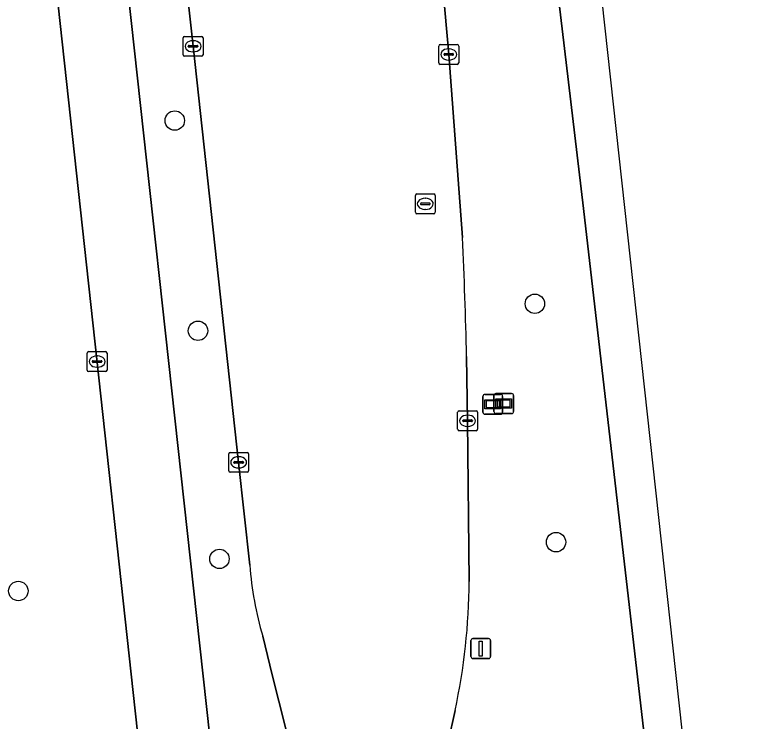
# Model space of a CAD drawing. Extents: x 160023 to 161302, y 384750 to 385707.
# Drawn here: x 161225.81 to 161263.05, y 385246.85 to 385282.4 of the extents above; entities that cross this region are included whole.
import ezdxf

# ---------------------------------------------------------------- set-up
doc = ezdxf.new("R2010")
doc.units = 0
for name, color, linetype in [('IMGEO_Berm_groen', 7, 'Continuous'), ('IMGEO_Boom', 7, 'Continuous'), ('IMGEO_Kolk', 7, 'Continuous'), ('IMGEO_Lichtmast', 7, 'Continuous'), ('IMGEO_OVBaan_gesloten', 7, 'Continuous'), ('IMGEO_Rijbaan_regionaal_gesloten', 7, 'Continuous'), ('IMGEO_Rioolput', 7, 'Continuous'), ('IMGEO_Wegwijzer', 7, 'Continuous')]:
    doc.layers.add(name, color=color, linetype=linetype)

msp = doc.modelspace()

# ---------------------------------------------------------------- linework, layer by layer
at = {"layer": 'IMGEO_Berm_groen'}
for points in [[(161261.295, 385213.204), (161260.987, 385216.051), (161254.446, 385272.661), (161253.376, 385281.701), (161252.862, 385286.075), (161249.361, 385285.722), (161245.156, 385321.732), (161244.836, 385321.716), (161243.799, 385321.639)], [(161243.413, 385321.249), (161244.54, 385310.995), (161245.541, 385301.821), (161247.022, 385287.635), (161247.469, 385282.649), (161247.665, 385280.408), (161248.352, 385271.193)], [(161234.79, 385280.82), (161232.64, 385300.223), (161230.507, 385319.571), (161230.392, 385320.568)], [(161227.468, 385320.416), (161230.876, 385289.323), (161235.127, 385250.651), (161238.298, 385221.793), (161238.868, 385216.807), (161238.938, 385215.876), (161240.855, 385215.991), (161240.995, 385220.214), (161241.406, 385230.998)], [(161232.234, 385230.461), (161233.727, 385230.468), (161227.692, 385285.673)], [(161237.649, 385254.698), (161237.084, 385259.879), (161234.79, 385280.82)], [(161248.563, 385265.205), (161248.614, 385261.971), (161248.693, 385253.887)], [(161240.61, 385241.979), (161239.799, 385245.14), (161238.771, 385249.192), (161238.299, 385251.131)], [(161247.984, 385247.397), (161247.288, 385244.24), (161245.238, 385235.289)]]:
    msp.add_lwpolyline(points, dxfattribs=at)
for centre, radius, start, end in [((161026.66, 385260.383), 221.955, 1.24473, 2.79148), ((161254.222, 385255.875), 16.615, 184.0632, 196.5917), ((161217.007, 385254.065), 31.687, 347.8525, 359.6784)]:
    msp.add_arc(centre, radius, start, end, dxfattribs=at)
at = {"layer": 'IMGEO_Boom'}
for centre in [(161233.866, 385277.081), (161252.001, 385267.86), (161235.036, 385266.501), (161253.068, 385255.861), (161236.117, 385255.02), (161225.989, 385253.404)]:
    msp.add_circle(centre, 0.489, dxfattribs=at)
at = {"layer": 'IMGEO_Kolk'}
for p, q in [((161234.289, 385280.394), (161234.289, 385281.246)), ((161234.364, 385281.32), (161235.216, 385281.32)), ((161234.777, 385281.1), (161234.802, 385281.1)), ((161235.29, 385281.246), (161235.29, 385280.394)), ((161234.548, 385280.814), (161234.548, 385280.826)), ((161234.986, 385280.777), (161234.588, 385280.777)), ((161234.591, 385280.863), (161234.989, 385280.863)), ((161235.032, 385280.826), (161235.032, 385280.814)), ((161247.164, 385279.982), (161247.164, 385280.834)), ((161247.239, 385280.908), (161248.091, 385280.908)), ((161247.652, 385280.688), (161247.677, 385280.688)), ((161248.165, 385280.834), (161248.165, 385279.982)), ((161235.216, 385280.32), (161234.364, 385280.32)), ((161234.8, 385280.54), (161234.775, 385280.54)), ((161247.423, 385280.402), (161247.423, 385280.414)), ((161247.861, 385280.365), (161247.463, 385280.365)), ((161247.466, 385280.451), (161247.864, 385280.451)), ((161247.907, 385280.414), (161247.907, 385280.402)), ((161247.675, 385280.128), (161247.65, 385280.128)), ((161248.091, 385279.908), (161247.239, 385279.908)), ((161229.531, 385265.452), (161230.383, 385265.452)), ((161229.456, 385264.526), (161229.456, 385265.378)), ((161229.944, 385265.232), (161229.969, 385265.232)), ((161230.457, 385265.378), (161230.457, 385264.526)), ((161229.715, 385264.946), (161229.715, 385264.958)), ((161230.153, 385264.909), (161229.755, 385264.909)), ((161229.758, 385264.995), (161230.156, 385264.995)), ((161229.967, 385264.672), (161229.942, 385264.672)), ((161230.199, 385264.958), (161230.199, 385264.946)), ((161230.383, 385264.452), (161229.531, 385264.452)), ((161248.188, 385262.471), (161249.04, 385262.471)), ((161248.113, 385261.545), (161248.113, 385262.397)), ((161248.601, 385262.251), (161248.626, 385262.251)), ((161249.114, 385262.397), (161249.114, 385261.545)), ((161248.372, 385261.965), (161248.372, 385261.977)), ((161248.81, 385261.928), (161248.412, 385261.928)), ((161248.415, 385262.014), (161248.813, 385262.014)), ((161248.624, 385261.691), (161248.599, 385261.691)), ((161248.856, 385261.977), (161248.856, 385261.965)), ((161249.04, 385261.471), (161248.188, 385261.471)), ((161236.583, 385259.453), (161236.583, 385260.305)), ((161236.658, 385260.379), (161237.51, 385260.379)), ((161237.584, 385260.305), (161237.584, 385259.453)), ((161236.842, 385259.873), (161236.842, 385259.885)), ((161237.28, 385259.836), (161236.882, 385259.836)), ((161236.885, 385259.922), (161237.283, 385259.922)), ((161237.071, 385260.159), (161237.096, 385260.159)), ((161237.326, 385259.885), (161237.326, 385259.873)), ((161237.094, 385259.599), (161237.069, 385259.599)), ((161237.51, 385259.379), (161236.658, 385259.379))]:
    msp.add_line(p, q, dxfattribs=at)
for points in [[(161234.289, 385280.394), (161234.289, 385281.246)], [(161234.364, 385281.32), (161235.216, 385281.32)], [(161235.29, 385281.246), (161235.29, 385280.394)], [(161247.164, 385279.982), (161247.164, 385280.834)], [(161247.239, 385280.908), (161248.091, 385280.908)], [(161248.165, 385280.834), (161248.165, 385279.982)], [(161235.216, 385280.32), (161234.364, 385280.32)], [(161248.091, 385279.908), (161247.239, 385279.908)], [(161229.531, 385265.452), (161230.383, 385265.452)], [(161229.456, 385264.526), (161229.456, 385265.378)], [(161230.457, 385265.378), (161230.457, 385264.526)], [(161230.383, 385264.452), (161229.531, 385264.452)], [(161248.188, 385262.471), (161249.04, 385262.471)], [(161248.113, 385261.545), (161248.113, 385262.397)], [(161249.114, 385262.397), (161249.114, 385261.545)], [(161249.04, 385261.471), (161248.188, 385261.471)], [(161236.583, 385259.453), (161236.583, 385260.305)], [(161236.658, 385260.379), (161237.51, 385260.379)], [(161237.584, 385260.305), (161237.584, 385259.453)], [(161237.51, 385259.379), (161236.658, 385259.379)]]:
    msp.add_lwpolyline(points, dxfattribs=at)
for centre, radius, start, end in [((161234.366, 385281.244), 0.0765, 91.552, 178.448), ((161234.366, 385281.244), 0.0765, 91.552, 178.448), ((161235.214, 385281.244), 0.0765, 1.552, 88.448), ((161235.214, 385281.244), 0.0765, 1.552, 88.448), ((161234.588, 385280.823), 0.0403, 85.8775, 175.7526), ((161234.585, 385280.813), 0.0366, 178.938, 274.7102), ((161234.989, 385280.82), 0.043, 264.8664, 352.4533), ((161234.993, 385280.825), 0.0386, 1.7309, 96.639), ((161247.241, 385280.832), 0.0765, 91.552, 178.448), ((161247.241, 385280.832), 0.0765, 91.552, 178.448), ((161248.089, 385280.832), 0.0765, 1.552, 88.448), ((161248.089, 385280.832), 0.0765, 1.552, 88.448), ((161234.366, 385280.396), 0.0765, 181.552, 268.448), ((161234.366, 385280.396), 0.0765, 181.552, 268.448), ((161235.214, 385280.396), 0.0765, 271.552, 358.448), ((161235.214, 385280.396), 0.0765, 271.552, 358.448), ((161247.463, 385280.411), 0.0403, 85.8775, 175.7526), ((161247.46, 385280.401), 0.0366, 178.938, 274.7102), ((161247.864, 385280.408), 0.043, 264.8664, 352.4533), ((161247.868, 385280.413), 0.0386, 1.7309, 96.639), ((161247.241, 385279.984), 0.0765, 181.552, 268.448), ((161247.241, 385279.984), 0.0765, 181.552, 268.448), ((161248.089, 385279.984), 0.0765, 271.552, 358.448), ((161248.089, 385279.984), 0.0765, 271.552, 358.448), ((161229.533, 385265.376), 0.0765, 91.552, 178.448), ((161229.533, 385265.376), 0.0765, 91.552, 178.448), ((161230.381, 385265.376), 0.0765, 1.552, 88.448), ((161230.381, 385265.376), 0.0765, 1.552, 88.448), ((161229.755, 385264.955), 0.0403, 85.8775, 175.7526), ((161229.752, 385264.945), 0.0366, 178.938, 274.7102), ((161230.156, 385264.952), 0.043, 264.8664, 352.4533), ((161230.16, 385264.957), 0.0386, 1.7309, 96.639), ((161229.533, 385264.528), 0.0765, 181.552, 268.448), ((161229.533, 385264.528), 0.0765, 181.552, 268.448), ((161230.381, 385264.528), 0.0765, 271.552, 358.448), ((161230.381, 385264.528), 0.0765, 271.552, 358.448), ((161248.19, 385262.395), 0.0765, 91.552, 178.448), ((161248.19, 385262.395), 0.0765, 91.552, 178.448), ((161249.038, 385262.395), 0.0765, 1.552, 88.448), ((161249.038, 385262.395), 0.0765, 1.552, 88.448), ((161248.412, 385261.974), 0.0403, 85.8775, 175.7526), ((161248.409, 385261.964), 0.0366, 178.938, 274.7102), ((161248.813, 385261.971), 0.043, 264.8664, 352.4533), ((161248.817, 385261.976), 0.0386, 1.7309, 96.639), ((161248.19, 385261.547), 0.0765, 181.552, 268.448), ((161248.19, 385261.547), 0.0765, 181.552, 268.448), ((161249.038, 385261.547), 0.0765, 271.552, 358.448), ((161249.038, 385261.547), 0.0765, 271.552, 358.448), ((161236.66, 385260.303), 0.0765, 91.552, 178.448), ((161236.66, 385260.303), 0.0765, 91.552, 178.448), ((161237.508, 385260.303), 0.0765, 1.552, 88.448), ((161237.508, 385260.303), 0.0765, 1.552, 88.448), ((161236.882, 385259.882), 0.0403, 85.8775, 175.7526), ((161236.879, 385259.872), 0.0366, 178.938, 274.7102), ((161237.283, 385259.879), 0.043, 264.8664, 352.4533), ((161237.287, 385259.884), 0.0386, 1.7309, 96.639), ((161236.66, 385259.455), 0.0765, 181.552, 268.448), ((161236.66, 385259.455), 0.0765, 181.552, 268.448), ((161237.508, 385259.455), 0.0765, 271.552, 358.448), ((161237.508, 385259.455), 0.0765, 271.552, 358.448)]:
    msp.add_arc(centre, radius, start, end, dxfattribs=at)
for centre, major_axis, ratio, start_param, end_param in [((161234.776, 385280.82), (-0.387, 0.002), 0.722429, 4.712389, 7.853982), ((161234.801, 385280.82), (-0.39, 0.002), 0.717154, 1.570796, 4.712389), ((161247.651, 385280.408), (-0.387, 0.002), 0.722429, 4.712389, 7.853982), ((161247.676, 385280.408), (-0.39, 0.002), 0.717154, 1.570796, 4.712389), ((161229.943, 385264.952), (-0.387, 0.002), 0.722429, 4.712389, 7.853982), ((161229.968, 385264.952), (-0.39, 0.002), 0.717154, 1.570796, 4.712389), ((161248.6, 385261.971), (-0.387, 0.002), 0.722429, 4.712389, 7.853982), ((161248.625, 385261.971), (-0.39, 0.002), 0.717154, 1.570796, 4.712389), ((161237.07, 385259.879), (-0.387, 0.002), 0.722429, 4.712389, 7.853982), ((161237.095, 385259.879), (-0.39, 0.002), 0.717154, 1.570796, 4.712389)]:
    msp.add_ellipse(centre, major_axis=major_axis, ratio=ratio, start_param=start_param, end_param=end_param, dxfattribs=at)
at = {"layer": 'IMGEO_Lichtmast'}
for p, q in [((161248.78, 385250.105), (161248.78, 385250.905)), ((161248.78, 385250.905), (161248.78, 385250.105)), ((161248.88, 385251.005), (161249.67, 385251.005)), ((161249.67, 385251.005), (161248.88, 385251.005)), ((161249.77, 385250.905), (161249.77, 385250.105)), ((161249.77, 385250.105), (161249.77, 385250.905)), ((161249.67, 385250.005), (161248.88, 385250.005)), ((161248.88, 385250.005), (161249.67, 385250.005))]:
    msp.add_line(p, q, dxfattribs=at)
msp.add_lwpolyline([(161249.2, 385250.88), (161249.35, 385250.88), (161249.35, 385250.13), (161249.2, 385250.13), (161249.2, 385250.88)], dxfattribs=at)
for centre, start, end in [((161248.88, 385250.905), 90, 180), ((161248.88, 385250.905), 90, 180), ((161249.67, 385250.905), 0, 90), ((161249.67, 385250.905), 360, 90), ((161248.88, 385250.105), 180, 270), ((161248.88, 385250.105), 180, 270), ((161249.67, 385250.105), 270, 0), ((161249.67, 385250.105), 270, 0)]:
    msp.add_arc(centre, 0.1, start, end, dxfattribs=at)
at = {"layer": 'IMGEO_OVBaan_gesloten'}
msp.add_lwpolyline([(161263.048, 385213.418), (161259.107, 385249.309), (161247.533, 385354.716), (161245.105, 385354.451), (161246.047, 385346.354), (161246.321, 385343.868), (161247.631, 385331.93), (161247.887, 385329.352), (161248.073, 385327.746), (161248.104, 385327.332), (161248.43, 385324.157), (161248.671, 385321.907), (161250.87, 385303.016), (161252.862, 385286.075), (161253.376, 385281.701), (161254.446, 385272.661), (161260.987, 385216.051), (161261.295, 385213.204)], close=True, dxfattribs=at)
at = {"layer": 'IMGEO_Rijbaan_regionaal_gesloten'}
for points in [[(161229.314, 385330.39), (161229.748, 385326.37), (161230.129, 385323.175), (161230.128, 385323.015), (161230.392, 385320.568), (161230.507, 385319.571), (161232.64, 385300.223), (161234.79, 385280.82), (161237.084, 385259.879), (161237.649, 385254.698)], [(161239.021, 385214.98), (161238.938, 385215.876), (161238.868, 385216.807), (161238.298, 385221.793), (161235.127, 385250.651), (161230.876, 385289.323), (161227.468, 385320.416), (161227.148, 385323.112), (161226.832, 385326.16), (161226.851, 385326.231)], [(161248.352, 385271.193), (161247.665, 385280.408), (161247.469, 385282.649), (161247.022, 385287.635), (161245.541, 385301.821), (161244.54, 385310.995), (161243.413, 385321.249)], [(161226.413, 385297.207), (161226.442, 385296.921), (161227.692, 385285.673), (161233.727, 385230.468), (161235.077, 385218.121), (161237.625, 385194.696), (161239.133, 385180.824), (161243.521, 385140.477), (161247.536, 385140.918), (161251.027, 385141.301), (161245.788, 385189.414), (161245.484, 385192.114), (161244.624, 385204.215)], [(161248.693, 385253.887), (161248.614, 385261.971), (161248.563, 385265.205)], [(161238.299, 385251.131), (161238.771, 385249.192), (161239.799, 385245.14), (161240.61, 385241.979)], [(161245.238, 385235.289), (161247.288, 385244.24), (161247.984, 385247.397)]]:
    msp.add_lwpolyline(points, dxfattribs=at)
for centre, radius, start, end in [((161026.66, 385260.383), 221.955, 1.24473, 2.79148), ((161254.222, 385255.875), 16.615, 184.0632, 196.5917), ((161217.007, 385254.065), 31.687, 347.8525, 359.6784)]:
    msp.add_arc(centre, radius, start, end, dxfattribs=at)
at = {"layer": 'IMGEO_Rioolput'}
for p, q in [((161245.982, 385272.464), (161245.982, 385273.316)), ((161246.057, 385273.39), (161246.909, 385273.39)), ((161246.983, 385273.316), (161246.983, 385272.464)), ((161246.241, 385272.884), (161246.241, 385272.896)), ((161246.679, 385272.847), (161246.281, 385272.847)), ((161246.284, 385272.933), (161246.682, 385272.933)), ((161246.47, 385273.17), (161246.495, 385273.17)), ((161246.725, 385272.896), (161246.725, 385272.884)), ((161246.493, 385272.61), (161246.468, 385272.61)), ((161246.909, 385272.39), (161246.057, 385272.39))]:
    msp.add_line(p, q, dxfattribs=at)
for points in [[(161245.982, 385272.464), (161245.982, 385273.316)], [(161246.057, 385273.39), (161246.909, 385273.39)], [(161246.983, 385273.316), (161246.983, 385272.464)], [(161246.909, 385272.39), (161246.057, 385272.39)]]:
    msp.add_lwpolyline(points, dxfattribs=at)
for centre, radius, start, end in [((161246.059, 385273.314), 0.0765, 91.552, 178.448), ((161246.059, 385273.314), 0.0765, 91.552, 178.448), ((161246.907, 385273.314), 0.0765, 1.552, 88.448), ((161246.907, 385273.314), 0.0765, 1.552, 88.448), ((161246.281, 385272.893), 0.0403, 85.8775, 175.7526), ((161246.278, 385272.883), 0.0366, 178.938, 274.7102), ((161246.682, 385272.89), 0.043, 264.8664, 352.4533), ((161246.686, 385272.895), 0.0386, 1.7309, 96.639), ((161246.059, 385272.466), 0.0765, 181.552, 268.448), ((161246.059, 385272.466), 0.0765, 181.552, 268.448), ((161246.907, 385272.466), 0.0765, 271.552, 358.448), ((161246.907, 385272.466), 0.0765, 271.552, 358.448)]:
    msp.add_arc(centre, radius, start, end, dxfattribs=at)
for centre, major_axis, ratio, start_param, end_param in [((161246.469, 385272.89), (-0.387, 0.002), 0.722429, 4.712389, 7.853982), ((161246.494, 385272.89), (-0.39, 0.002), 0.717154, 1.570796, 4.712389)]:
    msp.add_ellipse(centre, major_axis=major_axis, ratio=ratio, start_param=start_param, end_param=end_param, dxfattribs=at)
at = {"layer": 'IMGEO_Wegwijzer'}
for p, q in [((161249.388, 385262.4), (161249.388, 385263.2)), ((161249.388, 385263.2), (161249.388, 385262.4)), ((161249.488, 385263.3), (161250.278, 385263.3)), ((161250.278, 385263.3), (161249.488, 385263.3)), ((161249.941, 385262.437), (161249.941, 385263.237)), ((161249.941, 385263.237), (161249.941, 385262.437)), ((161250.041, 385263.337), (161250.831, 385263.337)), ((161250.831, 385263.337), (161250.041, 385263.337)), ((161250.378, 385263.2), (161250.378, 385262.4)), ((161250.378, 385262.4), (161250.378, 385263.2)), ((161250.931, 385263.237), (161250.931, 385262.437)), ((161250.931, 385262.437), (161250.931, 385263.237)), ((161250.278, 385262.3), (161249.488, 385262.3)), ((161249.488, 385262.3), (161250.278, 385262.3)), ((161250.831, 385262.337), (161250.041, 385262.337)), ((161250.041, 385262.337), (161250.831, 385262.337))]:
    msp.add_line(p, q, dxfattribs=at)
for points in [[(161249.489, 385263.032), (161250.277, 385263.032), (161250.277, 385262.568), (161249.489, 385262.568), (161249.489, 385263.032)], [(161249.554, 385262.967), (161249.554, 385262.633), (161250.212, 385262.633), (161250.212, 385262.967), (161249.554, 385262.967)], [(161250.042, 385263.069), (161250.83, 385263.069), (161250.83, 385262.605), (161250.042, 385262.605), (161250.042, 385263.069)], [(161250.107, 385263.004), (161250.107, 385262.67), (161250.765, 385262.67), (161250.765, 385263.004), (161250.107, 385263.004)]]:
    msp.add_lwpolyline(points, dxfattribs=at)
for centre, start, end in [((161249.488, 385263.2), 90, 180), ((161249.488, 385263.2), 90, 180), ((161250.041, 385263.237), 90, 180), ((161250.041, 385263.237), 90, 180), ((161250.278, 385263.2), 0, 90), ((161250.278, 385263.2), 360, 90), ((161250.831, 385263.237), 0, 90), ((161250.831, 385263.237), 360, 90), ((161250.041, 385262.437), 180, 270), ((161250.041, 385262.437), 180, 270), ((161250.831, 385262.437), 270, 0), ((161250.831, 385262.437), 270, 0), ((161249.488, 385262.4), 180, 270), ((161249.488, 385262.4), 180, 270), ((161250.278, 385262.4), 270, 0), ((161250.278, 385262.4), 270, 0)]:
    msp.add_arc(centre, 0.1, start, end, dxfattribs=at)

doc.saveas('drawing.dxf')
